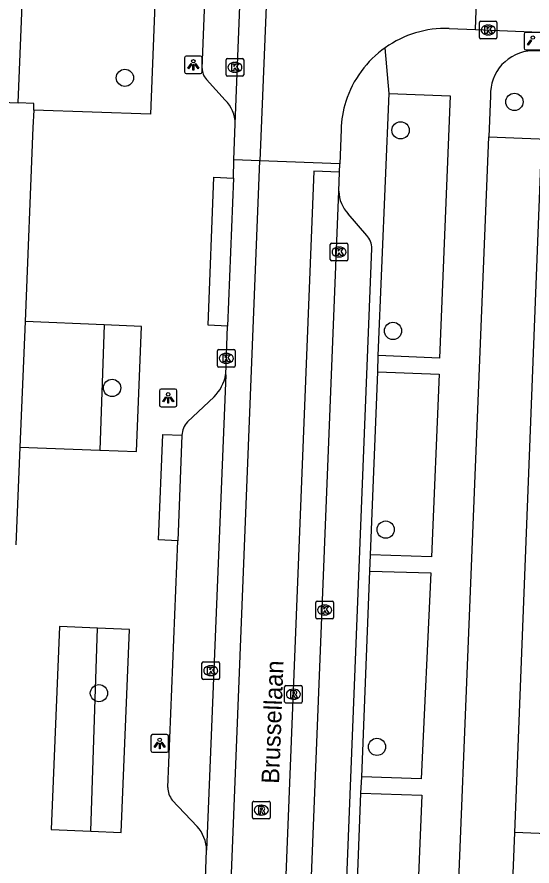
# Model space of a CAD drawing. Extents: x 160732 to 162105, y 387428 to 388479.
# Drawn here: x 161753.3 to 161782.5, y 387610.82 to 387658.97 of the extents above; entities that cross this region are included whole.
import ezdxf

# ---------------------------------------------------------------- set-up
doc = ezdxf.new("R2010")
doc.units = 0
for name, color, linetype in [('IMGEO_Boom', 7, 'Continuous'), ('IMGEO_Groenvoorziening', 7, 'Continuous'), ('IMGEO_Kolk', 7, 'Continuous'), ('IMGEO_Lichtpunt', 7, 'Continuous'), ('IMGEO_Openbare_ruimte_label', 7, 'Continuous'), ('IMGEO_Pand', 7, 'Continuous'), ('IMGEO_Rijbaan_lokaal_gesloten', 7, 'Continuous'), ('IMGEO_Rijbaan_lokaal_open', 7, 'Continuous'), ('IMGEO_Rioolput', 7, 'Continuous'), ('IMGEO_Voetpad_open', 7, 'Continuous')]:
    doc.layers.add(name, color=color, linetype=linetype)

msp = doc.modelspace()

# ---------------------------------------------------------------- linework, layer by layer
at = {"layer": 'IMGEO_Boom'}
for centre in [(161759.42, 387655.522), (161781.506, 387654.158), (161775.051, 387652.546), (161774.621, 387641.171), (161758.693, 387637.937), (161774.208, 387629.901), (161757.949, 387620.625), (161773.712, 387617.581)]:
    msp.add_circle(centre, 0.489, dxfattribs=at)
at = {"layer": 'IMGEO_Groenvoorziening'}
for points in [[(161780.059, 387652.179), (161791.93, 387651.705), (161794.607, 387651.609), (161808.075, 387651.077)], [(161758.239, 387641.516), (161758.005, 387634.409)], [(161757.48, 387612.8), (161757.858, 387624.314)]]:
    msp.add_lwpolyline(points, dxfattribs=at)
at = {"layer": 'IMGEO_Kolk'}
for p, q in [((161779.517, 387657.809), (161779.517, 387658.661)), ((161779.592, 387658.735), (161780.444, 387658.735)), ((161780.005, 387658.515), (161780.03, 387658.515)), ((161780.518, 387658.661), (161780.518, 387657.809)), ((161780.028, 387657.955), (161780.003, 387657.955)), ((161780.444, 387657.735), (161779.592, 387657.735)), ((161765.155, 387655.692), (161765.155, 387656.544)), ((161765.23, 387656.618), (161766.082, 387656.618)), ((161766.156, 387656.544), (161766.156, 387655.692)), ((161765.643, 387656.398), (161765.668, 387656.398)), ((161766.082, 387655.618), (161765.23, 387655.618)), ((161765.666, 387655.838), (161765.641, 387655.838)), ((161771.066, 387645.217), (161771.066, 387646.069)), ((161771.141, 387646.143), (161771.993, 387646.143)), ((161771.554, 387645.923), (161771.579, 387645.923)), ((161772.067, 387646.069), (161772.067, 387645.217)), ((161771.577, 387645.363), (161771.552, 387645.363)), ((161771.993, 387645.143), (161771.141, 387645.143)), ((161764.667, 387639.19), (161764.667, 387640.042)), ((161764.742, 387640.116), (161765.594, 387640.116)), ((161765.668, 387640.042), (161765.668, 387639.19)), ((161765.155, 387639.896), (161765.18, 387639.896)), ((161765.594, 387639.116), (161764.742, 387639.116)), ((161765.178, 387639.336), (161765.153, 387639.336)), ((161770.249, 387624.915), (161770.249, 387625.767)), ((161770.324, 387625.841), (161771.176, 387625.841)), ((161770.737, 387625.621), (161770.762, 387625.621)), ((161771.25, 387625.767), (161771.25, 387624.915)), ((161771.176, 387624.841), (161770.324, 387624.841)), ((161770.76, 387625.061), (161770.735, 387625.061)), ((161763.79, 387621.475), (161763.79, 387622.327)), ((161763.865, 387622.401), (161764.717, 387622.401)), ((161764.791, 387622.327), (161764.791, 387621.475)), ((161764.278, 387622.181), (161764.303, 387622.181)), ((161764.717, 387621.401), (161763.865, 387621.401)), ((161764.301, 387621.621), (161764.276, 387621.621))]:
    msp.add_line(p, q, dxfattribs=at)
for points in [[(161779.517, 387657.809), (161779.517, 387658.661)], [(161779.592, 387658.735), (161780.444, 387658.735)], [(161779.838, 387658.435), (161779.961, 387658.435), (161779.961, 387658.284), (161780.091, 387658.435), (161780.255, 387658.435), (161780.109, 387658.284), (161780.262, 387658.035), (161780.11, 387658.035), (161780.025, 387658.199), (161779.961, 387658.132), (161779.961, 387658.035), (161779.838, 387658.035), (161779.838, 387658.435)], [(161780.518, 387658.661), (161780.518, 387657.809)], [(161780.444, 387657.735), (161779.592, 387657.735)], [(161765.155, 387655.692), (161765.155, 387656.544)], [(161765.23, 387656.618), (161766.082, 387656.618)], [(161766.156, 387656.544), (161766.156, 387655.692)], [(161765.476, 387656.318), (161765.599, 387656.318), (161765.599, 387656.167), (161765.729, 387656.318), (161765.893, 387656.318), (161765.747, 387656.167), (161765.9, 387655.918), (161765.748, 387655.918), (161765.663, 387656.082), (161765.599, 387656.015), (161765.599, 387655.918), (161765.476, 387655.918), (161765.476, 387656.318)], [(161766.082, 387655.618), (161765.23, 387655.618)], [(161771.066, 387645.217), (161771.066, 387646.069)], [(161771.141, 387646.143), (161771.993, 387646.143)], [(161771.387, 387645.843), (161771.51, 387645.843), (161771.51, 387645.692), (161771.64, 387645.843), (161771.804, 387645.843), (161771.658, 387645.692), (161771.811, 387645.443), (161771.659, 387645.443), (161771.574, 387645.607), (161771.51, 387645.54), (161771.51, 387645.443), (161771.387, 387645.443), (161771.387, 387645.843)], [(161772.067, 387646.069), (161772.067, 387645.217)], [(161771.993, 387645.143), (161771.141, 387645.143)], [(161764.667, 387639.19), (161764.667, 387640.042)], [(161764.742, 387640.116), (161765.594, 387640.116)], [(161765.668, 387640.042), (161765.668, 387639.19)], [(161764.988, 387639.816), (161765.111, 387639.816), (161765.111, 387639.665), (161765.241, 387639.816), (161765.405, 387639.816), (161765.259, 387639.665), (161765.412, 387639.416), (161765.26, 387639.416), (161765.175, 387639.58), (161765.111, 387639.513), (161765.111, 387639.416), (161764.988, 387639.416), (161764.988, 387639.816)], [(161765.594, 387639.116), (161764.742, 387639.116)], [(161770.249, 387624.915), (161770.249, 387625.767)], [(161770.324, 387625.841), (161771.176, 387625.841)], [(161771.25, 387625.767), (161771.25, 387624.915)], [(161770.57, 387625.541), (161770.693, 387625.541), (161770.693, 387625.39), (161770.823, 387625.541), (161770.987, 387625.541), (161770.841, 387625.39), (161770.994, 387625.141), (161770.842, 387625.141), (161770.757, 387625.305), (161770.693, 387625.238), (161770.693, 387625.141), (161770.57, 387625.141), (161770.57, 387625.541)], [(161771.176, 387624.841), (161770.324, 387624.841)], [(161763.79, 387621.475), (161763.79, 387622.327)], [(161763.865, 387622.401), (161764.717, 387622.401)], [(161764.791, 387622.327), (161764.791, 387621.475)], [(161764.111, 387622.101), (161764.234, 387622.101), (161764.234, 387621.95), (161764.364, 387622.101), (161764.528, 387622.101), (161764.382, 387621.95), (161764.535, 387621.701), (161764.383, 387621.701), (161764.298, 387621.865), (161764.234, 387621.798), (161764.234, 387621.701), (161764.111, 387621.701), (161764.111, 387622.101)], [(161764.717, 387621.401), (161763.865, 387621.401)]]:
    msp.add_lwpolyline(points, dxfattribs=at)
for centre, start, end in [((161779.594, 387658.659), 91.552, 178.448), ((161779.594, 387658.659), 91.552, 178.448), ((161780.442, 387658.659), 1.552, 88.448), ((161780.442, 387658.659), 1.552, 88.448), ((161779.594, 387657.811), 181.552, 268.448), ((161779.594, 387657.811), 181.552, 268.448), ((161780.442, 387657.811), 271.552, 358.448), ((161780.442, 387657.811), 271.552, 358.448), ((161765.232, 387656.542), 91.552, 178.448), ((161765.232, 387656.542), 91.552, 178.448), ((161766.08, 387656.542), 1.552, 88.448), ((161766.08, 387656.542), 1.552, 88.448), ((161765.232, 387655.694), 181.552, 268.448), ((161765.232, 387655.694), 181.552, 268.448), ((161766.08, 387655.694), 271.552, 358.448), ((161766.08, 387655.694), 271.552, 358.448), ((161771.143, 387646.067), 91.552, 178.448), ((161771.143, 387646.067), 91.552, 178.448), ((161771.991, 387646.067), 1.552, 88.448), ((161771.991, 387646.067), 1.552, 88.448), ((161771.143, 387645.219), 181.552, 268.448), ((161771.143, 387645.219), 181.552, 268.448), ((161771.991, 387645.219), 271.552, 358.448), ((161771.991, 387645.219), 271.552, 358.448), ((161764.744, 387640.04), 91.552, 178.448), ((161764.744, 387640.04), 91.552, 178.448), ((161765.592, 387640.04), 1.552, 88.448), ((161765.592, 387640.04), 1.552, 88.448), ((161764.744, 387639.192), 181.552, 268.448), ((161764.744, 387639.192), 181.552, 268.448), ((161765.592, 387639.192), 271.552, 358.448), ((161765.592, 387639.192), 271.552, 358.448), ((161770.326, 387625.765), 91.552, 178.448), ((161770.326, 387625.765), 91.552, 178.448), ((161771.174, 387625.765), 1.552, 88.448), ((161771.174, 387625.765), 1.552, 88.448), ((161770.326, 387624.917), 181.552, 268.448), ((161770.326, 387624.917), 181.552, 268.448), ((161771.174, 387624.917), 271.552, 358.448), ((161771.174, 387624.917), 271.552, 358.448), ((161763.867, 387622.325), 91.552, 178.448), ((161763.867, 387622.325), 91.552, 178.448), ((161764.715, 387622.325), 1.552, 88.448), ((161764.715, 387622.325), 1.552, 88.448), ((161763.867, 387621.477), 181.552, 268.448), ((161763.867, 387621.477), 181.552, 268.448), ((161764.715, 387621.477), 271.552, 358.448), ((161764.715, 387621.477), 271.552, 358.448)]:
    msp.add_arc(centre, 0.0765, start, end, dxfattribs=at)
for centre, major_axis, ratio, start_param, end_param in [((161780.004, 387658.235), (-0.387, 0.002), 0.722429, 4.712389, 7.853982), ((161780.029, 387658.235), (-0.39, 0.002), 0.717154, 1.570796, 4.712389), ((161765.642, 387656.118), (-0.387, 0.002), 0.722429, 4.712389, 7.853982), ((161765.667, 387656.118), (-0.39, 0.002), 0.717154, 1.570796, 4.712389), ((161771.553, 387645.643), (-0.387, 0.002), 0.722429, 4.712389, 7.853982), ((161771.578, 387645.643), (-0.39, 0.002), 0.717154, 1.570796, 4.712389), ((161765.154, 387639.616), (-0.387, 0.002), 0.722429, 4.712389, 7.853982), ((161765.179, 387639.616), (-0.39, 0.002), 0.717154, 1.570796, 4.712389), ((161770.736, 387625.341), (-0.387, 0.002), 0.722429, 4.712389, 7.853982), ((161770.761, 387625.341), (-0.39, 0.002), 0.717154, 1.570796, 4.712389), ((161764.277, 387621.901), (-0.387, 0.002), 0.722429, 4.712389, 7.853982), ((161764.302, 387621.901), (-0.39, 0.002), 0.717154, 1.570796, 4.712389)]:
    msp.add_ellipse(centre, major_axis=major_axis, ratio=ratio, start_param=start_param, end_param=end_param, dxfattribs=at)
at = {"layer": 'IMGEO_Lichtpunt'}
for p, q in [((161782.054, 387658.007), (161782.054, 387657.2)), ((161782.054, 387658.007), (161782.054, 387657.2)), ((161782.956, 387658.102), (161782.148, 387658.102)), ((161782.956, 387658.102), (161782.148, 387658.102)), ((161782.148, 387657.106), (161782.956, 387657.106)), ((161782.148, 387657.106), (161782.956, 387657.106)), ((161762.803, 387656.665), (161762.803, 387655.858)), ((161762.803, 387656.665), (161762.803, 387655.858)), ((161763.705, 387656.76), (161762.897, 387656.76)), ((161763.705, 387656.76), (161762.897, 387656.76)), ((161763.799, 387655.858), (161763.799, 387656.665)), ((161763.799, 387655.858), (161763.799, 387656.665)), ((161762.897, 387655.764), (161763.705, 387655.764)), ((161762.897, 387655.764), (161763.705, 387655.764)), ((161761.375, 387637.771), (161761.375, 387636.964)), ((161761.375, 387637.771), (161761.375, 387636.964)), ((161762.277, 387637.866), (161761.469, 387637.866)), ((161762.277, 387637.866), (161761.469, 387637.866)), ((161762.371, 387636.964), (161762.371, 387637.771)), ((161762.371, 387636.964), (161762.371, 387637.771)), ((161761.469, 387636.87), (161762.277, 387636.87)), ((161761.469, 387636.87), (161762.277, 387636.87)), ((161760.897, 387618.178), (161760.897, 387617.371)), ((161760.897, 387618.178), (161760.897, 387617.371)), ((161761.799, 387618.273), (161760.991, 387618.273)), ((161761.799, 387618.273), (161760.991, 387618.273)), ((161761.893, 387617.371), (161761.893, 387618.178)), ((161761.893, 387617.371), (161761.893, 387618.178)), ((161760.991, 387617.277), (161761.799, 387617.277)), ((161760.991, 387617.277), (161761.799, 387617.277))]:
    msp.add_line(p, q, dxfattribs=at)
for points in [[(161782.428, 387657.671), (161782.467, 387657.643), (161782.279, 387657.381), (161782.241, 387657.408), (161782.428, 387657.671)], [(161763.177, 387656.329), (161763.216, 387656.301), (161763.028, 387656.039), (161762.99, 387656.066), (161763.177, 387656.329)], [(161763.279, 387656.281), (161763.326, 387656.281), (161763.326, 387655.959), (161763.279, 387655.959), (161763.279, 387656.281)], [(161763.389, 387656.301), (161763.427, 387656.328), (161763.614, 387656.066), (161763.575, 387656.038), (161763.389, 387656.301)], [(161761.749, 387637.435), (161761.788, 387637.407), (161761.6, 387637.145), (161761.562, 387637.172), (161761.749, 387637.435)], [(161761.851, 387637.387), (161761.898, 387637.387), (161761.898, 387637.065), (161761.851, 387637.065), (161761.851, 387637.387)], [(161761.961, 387637.407), (161761.999, 387637.434), (161762.186, 387637.172), (161762.147, 387637.144), (161761.961, 387637.407)], [(161761.271, 387617.842), (161761.31, 387617.814), (161761.122, 387617.552), (161761.084, 387617.579), (161761.271, 387617.842)], [(161761.373, 387617.794), (161761.42, 387617.794), (161761.42, 387617.472), (161761.373, 387617.472), (161761.373, 387617.794)], [(161761.483, 387617.814), (161761.521, 387617.841), (161761.708, 387617.579), (161761.669, 387617.551), (161761.483, 387617.814)]]:
    msp.add_lwpolyline(points, dxfattribs=at)
for centre in [(161782.553, 387657.805), (161763.302, 387656.463), (161761.874, 387637.569), (161761.396, 387617.976)]:
    msp.add_circle(centre, 0.0994, dxfattribs=at)
for centre, start, end in [((161782.148, 387658.007), 90, 180), ((161782.148, 387658.007), 90, 180), ((161782.148, 387657.2), 180, 270), ((161782.148, 387657.2), 180, 270), ((161762.897, 387656.665), 90, 180), ((161762.897, 387656.665), 90, 180), ((161763.705, 387656.665), 0, 90), ((161763.705, 387656.665), 0, 90), ((161762.897, 387655.858), 180, 270), ((161762.897, 387655.858), 180, 270), ((161763.705, 387655.858), 270, 0), ((161763.705, 387655.858), 270, 360), ((161761.469, 387637.771), 90, 180), ((161761.469, 387637.771), 90, 180), ((161762.277, 387637.771), 0, 90), ((161762.277, 387637.771), 0, 90), ((161761.469, 387636.964), 180, 270), ((161761.469, 387636.964), 180, 270), ((161762.277, 387636.964), 270, 0), ((161762.277, 387636.964), 270, 360), ((161760.991, 387618.178), 90, 180), ((161760.991, 387618.178), 90, 180), ((161761.799, 387618.178), 0, 90), ((161761.799, 387618.178), 0, 90), ((161760.991, 387617.371), 180, 270), ((161760.991, 387617.371), 180, 270), ((161761.799, 387617.371), 270, 0), ((161761.799, 387617.371), 270, 360)]:
    msp.add_arc(centre, 0.0946, start, end, dxfattribs=at)
at = {"layer": 'IMGEO_Pand'}
for points in [[(161753.363, 387654.105), (161753.763, 387663.864)], [(161742.37, 387654.538), (161753.363, 387654.105)], [(161754.249, 387653.697), (161754.264, 387654.066), (161753.363, 387654.105)], [(161754.249, 387653.697), (161754.208, 387652.71), (161753.757, 387641.699)], [(161818.864, 387633.594), (161819.491, 387649.658), (161783.002, 387651.082), (161781.505, 387612.723)], [(161753.757, 387641.699), (161753.466, 387634.571)], [(161753.466, 387634.571), (161753.239, 387629.036)], [(161781.505, 387612.723), (161781.233, 387605.741)], [(161798.753, 387612.017), (161781.505, 387612.723)]]:
    msp.add_lwpolyline(points, dxfattribs=at)
at = {"layer": 'IMGEO_Rijbaan_lokaal_gesloten'}
for points in [[(161765.677, 387652.917), (161766.588, 387675.788)], [(161768.083, 387675.735), (161767.079, 387650.821)], [(161779.306, 387658.265), (161779.537, 387665.255)], [(161777.801, 387658.327), (161779.306, 387658.265)], [(161765.606, 387650.881), (161765.677, 387652.917)], [(161771.685, 387652.585), (161771.608, 387650.638)], [(161761.164, 387501.956), (161767.079, 387650.821)], [(161765.57, 387649.836), (161765.606, 387650.881)], [(161767.079, 387650.821), (161765.606, 387650.881)], [(161771.608, 387650.638), (161767.079, 387650.821)], [(161771.589, 387650.166), (161771.608, 387650.638)], [(161771.589, 387650.166), (161770.124, 387650.236), (161764.086, 387498.152)], [(161771.547, 387649.094), (161771.589, 387650.166)], [(161765.57, 387649.836), (161765.235, 387641.442)], [(161768.921, 387583.257), (161771.547, 387649.094)], [(161765.134, 387638.688), (161765.235, 387641.442)], [(161765.134, 387638.688), (161764.053, 387611.719)], [(161763.703, 387602.17), (161764.053, 387611.719)]]:
    msp.add_lwpolyline(points, dxfattribs=at)
for centre, radius, start, end in [((161777.639, 387652.342), 5.987, 88.4486, 125.2576), ((161777.634, 387652.342), 5.984, 125.2189, 162.0535), ((161777.124, 387652.536), 5.44, 162.3444, 179.4862)]:
    msp.add_arc(centre, radius, start, end, dxfattribs=at)
at = {"layer": 'IMGEO_Rijbaan_lokaal_open'}
msp.add_lwpolyline([(161779.306, 387658.265), (161784.299, 387658.055), (161792.177, 387657.79)], dxfattribs=at)
at = {"layer": 'IMGEO_Rioolput'}
for p, q in [((161768.476, 387620.139), (161768.476, 387620.991)), ((161768.551, 387621.065), (161769.403, 387621.065)), ((161768.964, 387620.845), (161768.989, 387620.845)), ((161769.477, 387620.991), (161769.477, 387620.139)), ((161769.403, 387620.065), (161768.551, 387620.065)), ((161768.987, 387620.285), (161768.962, 387620.285)), ((161766.651, 387613.565), (161766.651, 387614.417)), ((161766.726, 387614.491), (161767.578, 387614.491)), ((161767.139, 387614.271), (161767.164, 387614.271)), ((161767.652, 387614.417), (161767.652, 387613.565)), ((161767.162, 387613.711), (161767.137, 387613.711)), ((161767.578, 387613.491), (161766.726, 387613.491))]:
    msp.add_line(p, q, dxfattribs=at)
for points in [[(161768.476, 387620.139), (161768.476, 387620.991)], [(161768.551, 387621.065), (161769.403, 387621.065)], [(161769.477, 387620.991), (161769.477, 387620.139)], [(161769.065, 387620.763), (161768.813, 387620.765), (161768.813, 387620.365)], [(161768.813, 387620.365), (161768.937, 387620.365), (161768.937, 387620.527), (161768.948, 387620.527)], [(161768.991, 387620.684), (161768.937, 387620.684), (161768.937, 387620.603)], [(161768.937, 387620.603), (161768.989, 387620.603)], [(161768.995, 387620.498), (161769.066, 387620.365), (161769.206, 387620.365), (161769.141, 387620.491)], [(161769.403, 387620.065), (161768.551, 387620.065)], [(161766.651, 387613.565), (161766.651, 387614.417)], [(161766.726, 387614.491), (161767.578, 387614.491)], [(161767.24, 387614.189), (161766.988, 387614.191), (161766.988, 387613.791)], [(161767.166, 387614.11), (161767.112, 387614.11), (161767.112, 387614.029)], [(161767.652, 387614.417), (161767.652, 387613.565)], [(161766.988, 387613.791), (161767.112, 387613.791), (161767.112, 387613.953), (161767.123, 387613.953)], [(161767.112, 387614.029), (161767.164, 387614.029)], [(161767.17, 387613.924), (161767.241, 387613.791), (161767.381, 387613.791), (161767.316, 387613.917)], [(161767.578, 387613.491), (161766.726, 387613.491)]]:
    msp.add_lwpolyline(points, dxfattribs=at)
for centre, radius, start, end in [((161768.553, 387620.989), 0.0765, 91.552, 178.448), ((161768.553, 387620.989), 0.0765, 91.552, 178.448), ((161769.401, 387620.989), 0.0765, 1.552, 88.448), ((161769.401, 387620.989), 0.0765, 1.552, 88.448), ((161768.947, 387620.474), 0.0533, 26.0293, 88.6989), ((161768.973, 387620.792), 0.19, 274.7715, 282.9687), ((161768.997, 387620.588), 0.0964, 77.0061, 93.1865), ((161769.011, 387620.645), 0.0378, 276.6634, 79.6772), ((161769.064, 387620.653), 0.109, 350.3612, 89.416), ((161769.062, 387620.653), 0.112, 277.5842, 350.9817), ((161769.046, 387620.438), 0.108, 29.5134, 73.7905), ((161768.553, 387620.141), 0.0765, 181.552, 268.448), ((161768.553, 387620.141), 0.0765, 181.552, 268.448), ((161769.401, 387620.141), 0.0765, 271.552, 358.448), ((161769.401, 387620.141), 0.0765, 271.552, 358.448), ((161766.728, 387614.415), 0.0765, 91.552, 178.448), ((161766.728, 387614.415), 0.0765, 91.552, 178.448), ((161767.172, 387614.014), 0.0964, 77.0061, 93.1865), ((161767.186, 387614.071), 0.0378, 276.6634, 79.6772), ((161767.239, 387614.079), 0.109, 350.3612, 89.416), ((161767.237, 387614.079), 0.112, 277.5842, 350.9817), ((161767.576, 387614.415), 0.0765, 1.552, 88.448), ((161767.576, 387614.415), 0.0765, 1.552, 88.448), ((161766.728, 387613.567), 0.0765, 181.552, 268.448), ((161766.728, 387613.567), 0.0765, 181.552, 268.448), ((161767.122, 387613.9), 0.0533, 26.0293, 88.6989), ((161767.148, 387614.218), 0.19, 274.7715, 282.9687), ((161767.221, 387613.864), 0.108, 29.5134, 73.7905), ((161767.576, 387613.567), 0.0765, 271.552, 358.448), ((161767.576, 387613.567), 0.0765, 271.552, 358.448)]:
    msp.add_arc(centre, radius, start, end, dxfattribs=at)
for centre, major_axis, ratio, start_param, end_param in [((161768.963, 387620.565), (-0.387, 0.002), 0.722429, 4.712389, 7.853982), ((161768.988, 387620.565), (-0.39, 0.002), 0.717154, 1.570796, 4.712389), ((161767.138, 387613.991), (-0.387, 0.002), 0.722429, 4.712389, 7.853982), ((161767.163, 387613.991), (-0.39, 0.002), 0.717154, 1.570796, 4.712389)]:
    msp.add_ellipse(centre, major_axis=major_axis, ratio=ratio, start_param=start_param, end_param=end_param, dxfattribs=at)
at = {"layer": 'IMGEO_Voetpad_open'}
for points in [[(161763.799, 387656.058), (161766.58, 387726.083)], [(161761.261, 387663.553), (161760.87, 387653.462), (161754.249, 387653.697)], [(161774.402, 387654.633), (161774.183, 387657.231)], [(161792.129, 387656.714), (161785.796, 387656.946), (161782.504, 387657.054)], [(161765.106, 387654.253), (161764.047, 387655.435)], [(161774.402, 387654.633), (161777.868, 387654.506), (161777.26, 387639.63), (161773.785, 387639.769)], [(161773.785, 387639.769), (161774.402, 387654.633)], [(161780.153, 387654.508), (161780.059, 387652.179)], [(161777.13, 387579.538), (161780.059, 387652.179)], [(161765.235, 387641.442), (161764.147, 387641.491), (161764.472, 387649.896), (161765.57, 387649.836)], [(161773.134, 387646.584), (161772.076, 387647.8)], [(161771.062, 387586.274), (161773.416, 387645.844)], [(161758.239, 387641.516), (161753.757, 387641.699)], [(161758.005, 387634.409), (161760.075, 387634.335), (161760.363, 387641.429), (161758.239, 387641.516)], [(161773.76, 387638.843), (161773.785, 387639.769)], [(161773.76, 387638.843), (161777.232, 387638.723), (161776.805, 387628.354), (161773.346, 387628.466)], [(161773.346, 387628.466), (161773.76, 387638.843)], [(161762.965, 387636.005), (161764.481, 387637.433)], [(161762.42, 387629.26), (161761.326, 387629.315), (161761.564, 387635.302), (161762.655, 387635.252)], [(161762.655, 387635.252), (161762.42, 387629.26)], [(161753.466, 387634.571), (161758.005, 387634.409)], [(161761.862, 387615.281), (161762.42, 387629.26)], [(161773.301, 387627.551), (161773.346, 387628.466)], [(161773.301, 387627.551), (161776.772, 387627.449), (161776.217, 387615.774), (161772.852, 387615.887)], [(161772.852, 387615.887), (161773.301, 387627.551)], [(161757.858, 387624.314), (161755.712, 387624.404), (161755.234, 387612.894), (161757.48, 387612.8)], [(161757.48, 387612.8), (161759.202, 387612.728), (161759.677, 387624.237), (161757.858, 387624.314)], [(161772.807, 387614.962), (161772.852, 387615.887)], [(161763.518, 387613.069), (161762.109, 387614.565)], [(161772.807, 387614.962), (161776.253, 387614.849), (161775.798, 387603.89), (161772.373, 387604.012)], [(161772.373, 387604.012), (161772.807, 387614.962)]]:
    msp.add_lwpolyline(points, dxfattribs=at)
for centre, radius, start, end in [((161782.597, 387654.609), 2.447, 92.1885, 182.3721), ((161764.687, 387656.051), 0.888, 179.5201, 223.8924), ((161763.849, 387652.926), 1.828, 359.7262, 46.557), ((161773.548, 387649.157), 2.002, 181.798, 222.6725), ((161772.386, 387645.875), 1.03, 358.2608, 43.4609), ((161762.86, 387639.074), 2.306, 314.651, 350.3714), ((161763.747, 387635.243), 1.092, 135.7348, 179.5126), ((161762.902, 387615.239), 1.041, 177.705, 220.361), ((161761.942, 387611.664), 2.111, 1.5031, 41.7334)]:
    msp.add_arc(centre, radius, start, end, dxfattribs=at)

# ---------------------------------------------------------------- texts
at = {"layer": 'IMGEO_Openbare_ruimte_label'}
msp.add_text('Brussellaan', height=1, rotation=87.8789, dxfattribs=at).set_placement((161768.159, 387615.477))

doc.saveas('drawing.dxf')
